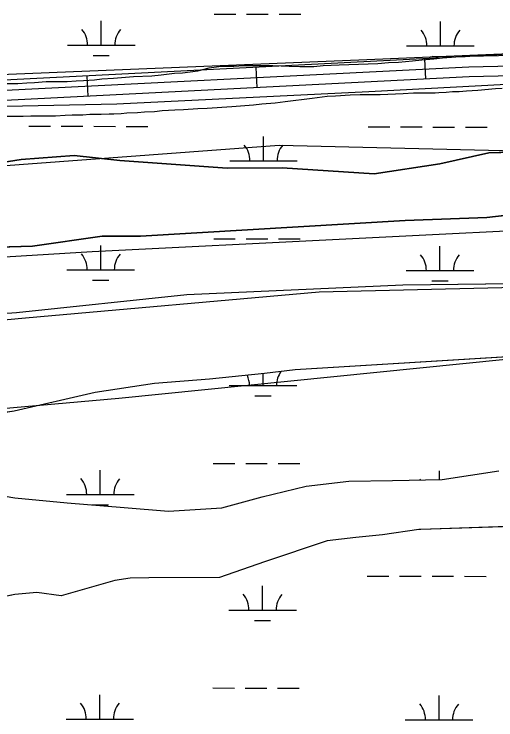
# Model space of a CAD drawing. Extents: x 3219052 to 3256913, y 800770 to 826146.
# Drawn here: x 3235397 to 3236110, y 820517 to 821563 of the extents above; entities that cross this region are included whole.
import ezdxf

# ---------------------------------------------------------------- set-up
doc = ezdxf.new("R2010")
doc.units = 0
for name, color, linetype in [('V-ROAD-CNTR', 7, 'Continuous'), ('V-SITE-VEGE', 7, 'Continuous'), ('V-TOPO-SHOR', 7, 'Continuous'), ('V-WETL-SWMP', 7, 'Continuous')]:
    doc.layers.add(name, color=color, linetype=linetype)

msp = doc.modelspace()

# ---------------------------------------------------------------- linework, layer by layer
at = {"layer": 'V-ROAD-CNTR'}
for p, q in [((3236005.9, 821466.2), (3236004.4, 821496.2)), ((3235756.2, 821453.6), (3235754.7, 821483.5)), ((3235506.5, 821440.9), (3235505, 821470.8))]:
    msp.add_line(p, q, dxfattribs=at)
for points in [[(3238617.1, 821243.7), (3238606.1, 821243.9), (3238581, 821242.8), (3238538.1, 821237.2), (3238505.3, 821237.4), (3238449.4, 821241.9), (3237836.7, 821382), (3237685.9, 821423.7), (3237638, 821436.6), (3237605.6, 821444.2), (3237576.4, 821447.7), (3237537.5, 821452.7), (3237294.3, 821479.1), (3237110.4, 821496.6), (3236934.8, 821508.6), (3236795.1, 821511.1), (3236626.2, 821512.3), (3236068.9, 821499.5), (3235304.3, 821460.7), (3234290.9, 821427.9), (3233313.7, 821383.6), (3232818.7, 821364.8)], [(3232819.2, 821349.8), (3233314.3, 821368.6), (3234291.5, 821412.9), (3235305, 821445.7), (3236069.5, 821484.5), (3236626.4, 821497.3)], [(3236626.5, 821482.3), (3236070.1, 821469.5), (3235305.6, 821430.7), (3234292.1, 821397.9), (3233315, 821353.6), (3232819.8, 821334.8)]]:
    msp.add_lwpolyline(points, dxfattribs=at)
at = {"layer": 'V-SITE-VEGE'}
for p, q in [((3236064.2, 821499.7), (3236084.4, 821501.1)), ((3236084.4, 821501.1), (3236097.6, 821501.6)), ((3236097.6, 821501.6), (3236132.9, 821504)), ((3235934.8, 821489.4), (3235950.5, 821490.9)), ((3235950.5, 821490.9), (3235965.6, 821491.4)), ((3235965.6, 821491.4), (3235986.4, 821493.3)), ((3235986.4, 821493.3), (3236000, 821494.8)), ((3236000, 821494.8), (3236017.7, 821496.3)), ((3236017.7, 821496.3), (3236030.8, 821497.7)), ((3236030.8, 821497.7), (3236050.6, 821499.2)), ((3236050.6, 821499.2), (3236064.2, 821499.7)), ((3235668.5, 821478.5), (3235685.2, 821483)), ((3235685.2, 821483), (3235699.8, 821485)), ((3235699.8, 821485), (3235708.9, 821485.5)), ((3235708.9, 821485.5), (3235722.1, 821485.5)), ((3235722.1, 821485.5), (3235736.7, 821486.4)), ((3235736.7, 821486.4), (3235779.7, 821486.3)), ((3235779.7, 821486.3), (3235803.9, 821485.2)), ((3235803.9, 821485.2), (3235819.6, 821484.7)), ((3235819.6, 821484.7), (3235840.3, 821485.1)), ((3235840.3, 821485.1), (3235853.9, 821486.6)), ((3235853.9, 821486.6), (3235877.7, 821487.6)), ((3235877.7, 821487.6), (3235934.8, 821489.4)), ((3235543.6, 821467.8), (3235573.4, 821470.2)), ((3235573.4, 821470.2), (3235600.7, 821471.1)), ((3235600.7, 821471.1), (3235614.4, 821472.6)), ((3235614.4, 821472.6), (3235634.1, 821475.1)), ((3235634.1, 821475.1), (3235645.7, 821475.6)), ((3235645.7, 821475.6), (3235668.5, 821478.5)), ((3235316.7, 821459.8), (3235402.1, 821459.6)), ((3235402.1, 821459.6), (3235415.8, 821460.5)), ((3235415.8, 821460.5), (3235426.9, 821461)), ((3235426.9, 821461), (3235444.1, 821462.5)), ((3235444.1, 821462.5), (3235457.2, 821462.5)), ((3235457.2, 821462.5), (3235475.4, 821462.9)), ((3235475.4, 821462.9), (3235488.5, 821463.9)), ((3235488.5, 821463.9), (3235499.6, 821464.4)), ((3235499.6, 821464.4), (3235515.8, 821465.3)), ((3235515.8, 821465.3), (3235526.4, 821466.8)), ((3235526.4, 821466.8), (3235543.6, 821467.8))]:
    msp.add_line(p, q, dxfattribs=at)
for points in [[(3236119.1, 821452.5), (3236109, 821452), (3236082.8, 821449.6), (3236066.1, 821448.6), (3236055.5, 821447.6), (3236045.4, 821447.2), (3236036.3, 821446.2), (3236025.1, 821445.7), (3236019.6, 821445.2), (3235987.7, 821445.3), (3235972.6, 821444.3), (3235938.2, 821442.9), (3235908.9, 821443), (3235894.2, 821442.5), (3235872.5, 821441.1), (3235859.9, 821440.6), (3235837.6, 821437.6), (3235797.7, 821432.7), (3235783, 821430.7), (3235763.3, 821429.3), (3235751.2, 821427.8), (3235718.9, 821425.3), (3235682.5, 821422.9), (3235668.8, 821422.4), (3235647.6, 821421), (3235634.4, 821420.5), (3235615.7, 821419.1), (3235604.6, 821417.6), (3235589.5, 821417.1), (3235579.4, 821416.1), (3235563.7, 821415.7), (3235555.1, 821414.7), (3235544.5, 821414.2), (3235537.4, 821414.2), (3235525.8, 821413.8), (3235508.6, 821413.8), (3235498.5, 821412.8), (3235482.8, 821412.9), (3235472.2, 821412.4), (3235458.1, 821411.4)], [(3235458.1, 821411.4), (3235421.7, 821411.5), (3235410.1, 821411), (3235384.3, 821411.1)], [(3234409.3, 821336), (3234711.4, 821341.1), (3234757.9, 821343.3), (3234794.5, 821340.8), (3234900.2, 821340.6), (3234965.4, 821336), (3235033.7, 821336.2), (3235104.5, 821333.2), (3235165.7, 821331.1), (3235259.9, 821324), (3235407, 821347.1), (3235485.4, 821353.2), (3235553.3, 821345.5), (3235711.9, 821334.3), (3235793.4, 821334.9), (3235929.3, 821326.2), (3236026.7, 821341), (3236099.1, 821357.1), (3236249.8, 821361.8)], [(3236249.8, 821361.8), (3236099.1, 821357.1), (3236026.7, 821341), (3235929.3, 821326.2), (3235793.4, 821334.9), (3235711.9, 821334.3), (3235553.3, 821345.5), (3235485.4, 821353.2), (3235407, 821347.1), (3235259.9, 821324), (3235165.7, 821331.1), (3235104.5, 821333.2), (3235033.7, 821336.2), (3234965.4, 821336), (3234900.2, 821340.6), (3234794.5, 821340.8), (3234757.9, 821343.3), (3234711.4, 821341.1), (3234409.3, 821336)], [(3236229.3, 821276.8), (3236096.1, 821261.3), (3235975.6, 821256.9), (3235584, 821233.7), (3235527.2, 821233.5), (3235423.8, 821219), (3235289.4, 821215), (3235147.1, 821210.7), (3234997.2, 821205.1), (3234920.1, 821203), (3234782.1, 821175.9), (3234554.7, 821162.2), (3234112.1, 821106.2)], [(3234112.1, 821106.2), (3234554.7, 821162.2), (3234782.1, 821175.9), (3234920.1, 821203), (3234997.2, 821205.1), (3235147.1, 821210.7), (3235289.4, 821215), (3235423.8, 821219), (3235527.2, 821233.5), (3235584, 821233.7), (3235975.6, 821256.9), (3236096.1, 821261.3), (3236229.3, 821276.8)], [(3234268, 820988.9), (3234608.8, 821036.9), (3234866.4, 821064.8), (3235153.9, 821103.3), (3235400.4, 821120.5), (3235652.5, 821147.3), (3235971.8, 821161.5), (3236217.8, 821164.4)], [(3236370.2, 821069.7), (3235812.4, 821035.9), (3235767.5, 821030.1), (3235686, 821021.9), (3235604.5, 821015.4), (3235516.6, 821002.1), (3235396.8, 820974.7), (3235302.2, 820959.8), (3235215.9, 820954.9), (3235135.7, 820967), (3235076.5, 820981.1), (3235020.1, 821007.9), (3234940.1, 820982.3), (3234906.7, 820967.7), (3234865.3, 820942.3), (3234797.6, 820905.2), (3234634.5, 820859.9), (3234265.5, 820811.3)], [(3235368.7, 820851.1), (3235397.7, 820845.9), (3235475.2, 820838.5), (3235559.8, 820831.9), (3235625.4, 820826.5), (3235704.1, 820831.1), (3235763.8, 820847.6), (3235829, 820863.3), (3235891.9, 820870.7), (3235956.7, 820871.7), (3236030.2, 820873.1), (3236114.1, 820886)], [(3236141.7, 820804), (3235998.6, 820799.3), (3235995.8, 820799.3), (3235941.7, 820791.5), (3235902.4, 820787.2), (3235859.8, 820782.2), (3235767.5, 820751.4), (3235700.7, 820728.1), (3235596.1, 820727.6), (3235568.7, 820726.9), (3235545.6, 820723.8), (3235466.4, 820701), (3235430.3, 820705.8), (3235397.7, 820702.8), (3235359.1, 820694.9)]]:
    msp.add_lwpolyline(points, dxfattribs=at)
at = {"layer": 'V-TOPO-SHOR'}
for points in [[(3231018.6, 821021.2), (3231675.7, 821268.4), (3231959.5, 821325.2), (3232220.9, 821353.3), (3232335.7, 821359.5), (3232708.7, 821371.4), (3233145.3, 821380.1), (3233381.2, 821392.3), (3234592.5, 821440.8), (3235918.6, 821495.4), (3236211.9, 821507.5), (3236747.4, 821519.1), (3237139.4, 821499.2), (3237486.7, 821469.8), (3237665.2, 821440.7), (3237840.4, 821389.3), (3238331, 821267.2), (3238525.4, 821241.3), (3238624.2, 821260.2), (3238828.4, 821352.2), (3238956, 821431.6), (3238978.4, 821450.7), (3238997.6, 821479.4), (3239020.9, 821505.5)], [(3237499.4, 821425.1), (3237190.3, 821448.1), (3237008.6, 821454.8), (3236658, 821468.3), (3236208.6, 821462.9), (3235921.7, 821447.6), (3235548.7, 821429.2), (3235013.2, 821417.6), (3234653, 821402.4), (3233935.8, 821375.2), (3233263.2, 821338.4), (3232418.5, 821321), (3232147.5, 821308.8), (3231870.2, 821271.2), (3231669.2, 821220.6), (3231056.8, 820992.4), (3230986.6, 820979.8)], [(3233241.9, 820950.5), (3233478.7, 821017.6), (3233755.2, 821076.3), (3234110.5, 821075.5), (3234387, 821114.4), (3234801.7, 821192.5), (3235196.5, 821191.7), (3235512.4, 821210.8), (3235887.6, 821229.7), (3236262.7, 821248.7), (3236420.6, 821248.3), (3236637.7, 821247.9), (3236854.9, 821247.4), (3236914.1, 821247.3), (3236953.7, 821286.7), (3236894.6, 821346.1), (3236677.4, 821346.5), (3235789.1, 821368.1), (3235019.1, 821310.5), (3234762.6, 821350.5), (3234525.7, 821351), (3234348.1, 821371.1), (3233439.7, 821254.6), (3232906.6, 821216.2)], [(3233023.9, 820643.5), (3233379.3, 820682.2), (3233734.8, 820740.7), (3233991.5, 820799.4), (3234386.5, 820857.8), (3234801.1, 820916.1), (3235117.1, 820955), (3235551.5, 820993.5), (3236124.1, 821051.6), (3236459.8, 821110.1), (3236913.8, 821109.1), (3237032.3, 821108.9), (3237111.2, 821108.7), (3237052.1, 821128.6), (3236617.8, 821169), (3235847.9, 821150.8), (3235413.5, 821112.3), (3234998.9, 821073.6), (3234604, 821035), (3234011.6, 820977), (3233153.1, 820814.5)]]:
    msp.add_lwpolyline(points, dxfattribs=at)
at = {"layer": 'V-WETL-SWMP'}
for p, q in [((3235525.7, 821516.4), (3235525.7, 821552.4)), ((3235692.8, 821562.5), (3235724.8, 821562.4)), ((3235740.8, 821562.4), (3235772.8, 821562.3)), ((3235788.8, 821562.3), (3235820.8, 821562.2)), ((3236027.6, 821515.4), (3236027.6, 821551.4)), ((3235475.7, 821516.5), (3235575.7, 821516.3)), ((3235977.6, 821515.5), (3236077.6, 821515.3)), ((3235513.6, 821501), (3235537.6, 821501)), ((3236015.5, 821500), (3236039.5, 821499.9)), ((3235418.6, 821396.6), (3235450.6, 821396.5)), ((3235466.6, 821396.5), (3235498.6, 821396.4)), ((3235514.6, 821396.4), (3235546.6, 821396.3)), ((3235562.6, 821396.3), (3235594.6, 821396.2)), ((3235920.5, 821395.5), (3235952.5, 821395.5)), ((3235968.5, 821395.4), (3236000.5, 821395.4)), ((3236016.5, 821395.3), (3236048.5, 821395.3)), ((3236064.5, 821395.2), (3236096.5, 821395.2)), ((3235765.8, 821345.1), (3235765.8, 821381.1)), ((3236026.7, 821341), (3236099.1, 821357.1)), ((3236099.1, 821357.1), (3236249.8, 821361.8)), ((3235259.9, 821324), (3235407, 821347.1)), ((3235407, 821347.1), (3235485.4, 821353.2)), ((3235485.4, 821353.2), (3235553.3, 821345.5)), ((3235553.3, 821345.5), (3235711.9, 821334.3)), ((3235715.8, 821345.2), (3235815.8, 821345)), ((3235711.9, 821334.3), (3235793.4, 821334.9)), ((3235793.4, 821334.9), (3235929.3, 821326.2)), ((3235929.3, 821326.2), (3236026.7, 821341)), ((3236229.3, 821276.8), (3236096.1, 821261.3)), ((3236096.1, 821261.3), (3235975.6, 821256.9)), ((3235975.6, 821256.9), (3235584, 821233.7)), ((3235527.2, 821233.5), (3235423.8, 821219)), ((3235584, 821233.7), (3235527.2, 821233.5)), ((3235692.1, 821229.8), (3235724.1, 821229.8)), ((3235740.1, 821229.7), (3235772.1, 821229.7)), ((3235788.1, 821229.6), (3235820.1, 821229.6)), ((3235423.8, 821219), (3235289.4, 821215)), ((3235525, 821183.8), (3235525, 821219.8)), ((3236026.9, 821182.7), (3236026.9, 821218.7)), ((3235475, 821183.9), (3235575, 821183.7)), ((3235976.9, 821182.8), (3236076.9, 821182.6)), ((3235512.9, 821168.4), (3235536.9, 821168.3)), ((3236014.8, 821167.3), (3236038.8, 821167.3)), ((3235652.5, 821147.3), (3235971.8, 821161.5)), ((3235971.8, 821161.5), (3236217.8, 821164.4)), ((3235400.4, 821120.5), (3235652.5, 821147.3)), ((3235153.9, 821103.3), (3235400.4, 821120.5)), ((3236370.2, 821069.7), (3235812.4, 821035.9)), ((3235767.5, 821030.1), (3235686, 821021.9)), ((3235765.1, 821012.4), (3235765.1, 821029.8)), ((3235812.4, 821035.9), (3235767.5, 821030.1)), ((3235686, 821021.9), (3235604.5, 821015.4)), ((3235604.5, 821015.4), (3235516.6, 821002.1)), ((3235715.1, 821012.6), (3235815.1, 821012.3)), ((3235516.6, 821002.1), (3235396.8, 820974.7)), ((3235753, 820997), (3235777, 820997)), ((3235396.8, 820974.7), (3235302.2, 820959.8)), ((3235691.4, 820897.2), (3235723.4, 820897.1)), ((3235739.4, 820897.1), (3235771.4, 820897)), ((3235787.4, 820897), (3235819.4, 820896.9)), ((3235524.3, 820851.1), (3235524.3, 820887.1)), ((3236026.2, 820873), (3236026.2, 820886)), ((3236030.2, 820873.1), (3236114.1, 820886)), ((3235956.7, 820871.7), (3236030.2, 820873.1)), ((3235763.8, 820847.6), (3235829, 820863.3)), ((3235829, 820863.3), (3235891.9, 820870.7)), ((3235891.9, 820870.7), (3235956.7, 820871.7)), ((3235368.7, 820851.1), (3235397.7, 820845.9)), ((3235397.7, 820845.9), (3235475.2, 820838.5)), ((3235474.3, 820851.2), (3235574.3, 820851)), ((3235704.1, 820831.1), (3235763.8, 820847.6)), ((3235475.2, 820838.5), (3235559.8, 820831.9)), ((3235512.2, 820835.7), (3235536.2, 820835.6)), ((3235559.8, 820831.9), (3235625.4, 820826.5)), ((3235625.4, 820826.5), (3235704.1, 820831.1)), ((3236141.7, 820804), (3235998.6, 820799.3)), ((3235941.7, 820791.5), (3235902.4, 820787.2)), ((3235995.8, 820799.3), (3235941.7, 820791.5)), ((3235998.6, 820799.3), (3235995.8, 820799.3)), ((3235859.8, 820782.2), (3235767.5, 820751.4)), ((3235902.4, 820787.2), (3235859.8, 820782.2)), ((3235767.5, 820751.4), (3235700.7, 820728.1)), ((3235568.7, 820726.9), (3235545.6, 820723.8)), ((3235596.1, 820727.6), (3235568.7, 820726.9)), ((3235700.7, 820728.1), (3235596.1, 820727.6)), ((3235919.1, 820730.2), (3235951.1, 820730.1)), ((3235967.1, 820730.1), (3235999.1, 820730)), ((3236015.1, 820730), (3236047.1, 820729.9)), ((3236063.1, 820729.9), (3236095.1, 820729.8)), ((3235545.6, 820723.8), (3235466.4, 820701)), ((3235430.3, 820705.8), (3235397.7, 820702.8)), ((3235466.4, 820701), (3235430.3, 820705.8)), ((3235764.4, 820679.8), (3235764.4, 820715.8)), ((3235397.7, 820702.8), (3235359.1, 820694.9)), ((3235714.4, 820679.9), (3235814.4, 820679.7)), ((3235752.3, 820664.4), (3235776.3, 820664.3)), ((3235690.7, 820564.5), (3235722.7, 820564.4)), ((3235738.7, 820564.4), (3235770.7, 820564.3)), ((3235786.7, 820564.3), (3235818.7, 820564.2)), ((3235523.6, 820518.4), (3235523.6, 820554.4)), ((3236025.5, 820517.4), (3236025.5, 820553.4)), ((3235473.6, 820518.5), (3235573.6, 820518.3)), ((3235975.5, 820517.5), (3236075.5, 820517.3))]:
    msp.add_line(p, q, dxfattribs=at)
for centre, start, end in [((3235470.4, 821517), 359.1081, 40.6518), ((3235580.9, 821516.8), 139.1081, 180.6517), ((3235972.3, 821516), 359.1081, 40.6518), ((3236082.8, 821515.7), 139.1081, 180.6517), ((3235710.5, 821345.7), 359.1081, 40.6518), ((3235821, 821345.5), 139.1081, 180.6517), ((3235469.7, 821184.4), 359.1081, 40.6518), ((3235580.2, 821184.1), 139.1081, 180.6517), ((3235971.6, 821183.3), 359.1081, 40.6518), ((3236082.1, 821183.1), 139.1081, 180.6517), ((3235820.3, 821012.8), 144.6595, 180.6517), ((3235709.8, 821013), 359.1081, 24.2657), ((3235469, 820851.7), 359.1081, 40.6518), ((3235579.5, 820851.4), 139.1081, 180.6517), ((3235970.9, 820850.6), 38.3898, 40.6518), ((3235709.1, 820680.4), 359.1081, 40.6518), ((3235819.6, 820680.1), 139.1081, 180.6517), ((3235468.3, 820519), 359.1081, 40.6518), ((3235578.8, 820518.8), 139.1081, 180.6517), ((3235970.2, 820518), 359.1081, 40.6518), ((3236080.7, 820517.7), 139.1081, 180.6517)]:
    msp.add_arc(centre, 35.2, start, end, dxfattribs=at)

doc.saveas('drawing.dxf')
